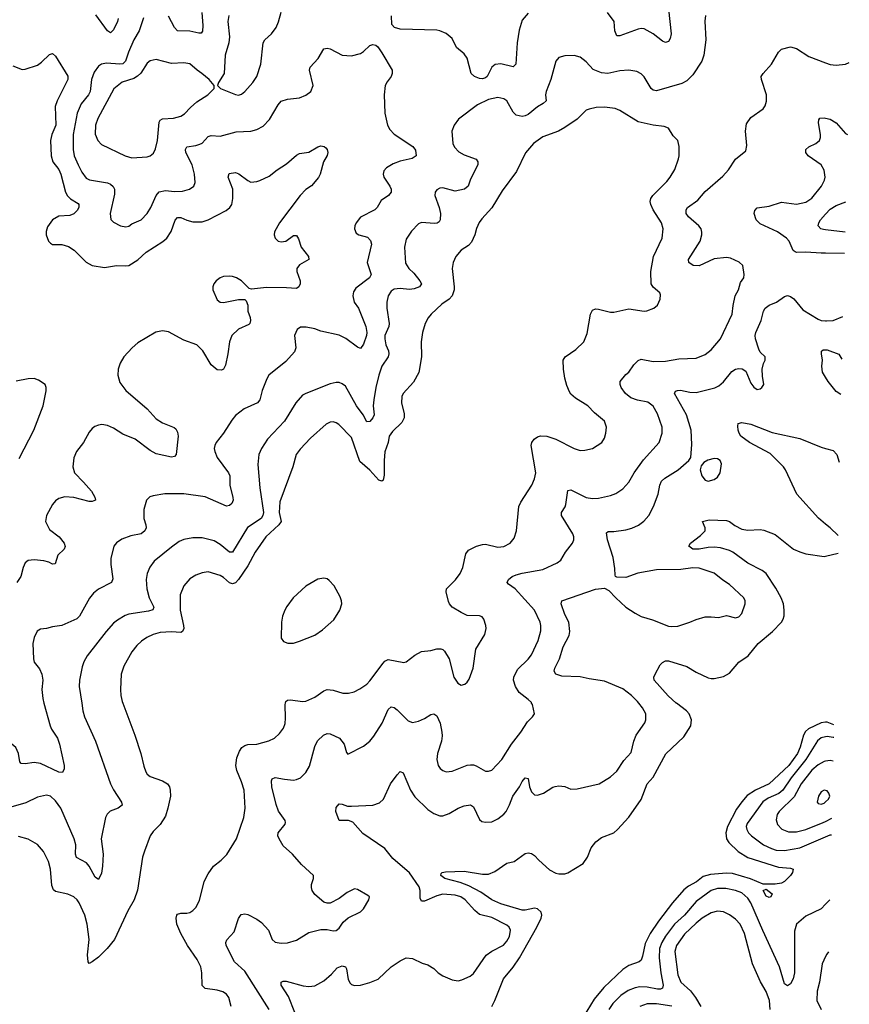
# Model space of a CAD drawing. Header units: inches. Extents: x 1954678 to 2060271, y 904822 to 1016299.
# Tile 399 of 403: x 2054714 to 2060155, y 998025 to 1004482. Entities that reach past the tile are written whole.
import ezdxf

# ---------------------------------------------------------------- set-up
doc = ezdxf.new("R2010")
doc.units = ezdxf.units.IN
doc.header["$MEASUREMENT"] = 0
for name, color, linetype in [('C0050', 7, 'Continuous'), ('C0060', 7, 'Continuous'), ('C0959', 7, 'Continuous'), ('C0969', 7, 'Continuous')]:
    doc.layers.add(name, color=color, linetype=linetype)

msp = doc.modelspace()

# ---------------------------------------------------------------- linework, layer by layer
at = {"layer": 'C0050', "color": 5}
for points, elevation in [([(2059212.7, 1004510), (2059208.4, 1004471.6), (2059213.6, 1004350), (2059202.2, 1004250), (2059189.1, 1004210), (2059130, 1004119.6), (2059090, 1004080.5), (2059057.4, 1004062.6), (2058890, 1004015.8), (2058870, 1004019.8), (2058855.8, 1004030), (2058810, 1004107), (2058790, 1004127.3), (2058762, 1004142), (2058710, 1004151.1), (2058650, 1004145.7), (2058571.9, 1004128.1), (2058530, 1004134.2), (2058475.8, 1004155.8), (2058430, 1004206), (2058390, 1004236.2), (2058350, 1004247.3), (2058290, 1004246), (2058250, 1004234), (2058230.7, 1004209.3), (2058198.7, 1004090), (2058166.5, 1004010), (2058163.2, 1003990), (2058167, 1003950), (2058148.4, 1003931.6), (2058110, 1003909.8), (2058050, 1003861.2), (2058030, 1003850.8), (2058010, 1003847.2), (2057970, 1003856.3), (2057950, 1003876.2), (2057909.1, 1003949.1), (2057890, 1003963.5), (2057850, 1003970.8), (2057790, 1003958.8), (2057715.8, 1003924.2), (2057592.7, 1003830), (2057563.1, 1003790), (2057549.1, 1003750.9), (2057554.3, 1003670), (2057566.1, 1003646.1), (2057595.4, 1003615.4), (2057630, 1003596.5), (2057707, 1003567), (2057719.3, 1003550), (2057718.7, 1003530), (2057670, 1003437), (2057654.7, 1003390), (2057632.2, 1003370), (2057570, 1003358.5), (2057490, 1003379.1), (2057470, 1003376.9), (2057450, 1003366.6), (2057439.5, 1003350), (2057437, 1003330), (2057464.6, 1003250), (2057473.1, 1003210), (2057471.8, 1003170), (2057464.4, 1003155.6), (2057452.7, 1003147.3), (2057435.6, 1003144.4), (2057350, 1003151.9), (2057330, 1003144), (2057283.8, 1003096.2), (2057250, 1003042), (2057237.2, 1002990), (2057244.3, 1002884.3), (2057266, 1002850), (2057299.3, 1002819.3), (2057338.9, 1002770), (2057348.9, 1002750), (2057337, 1002730), (2057302.1, 1002717.9), (2057270, 1002713.4), (2057210, 1002719), (2057170, 1002715), (2057150, 1002702.2), (2057130.2, 1002670), (2057121.8, 1002630), (2057121.8, 1002590), (2057138.1, 1002490), (2057136.3, 1002470), (2057110.1, 1002410), (2057108.5, 1002390), (2057114.8, 1002350), (2057132.4, 1002310), (2057136.3, 1002290), (2057131, 1002270), (2057089.7, 1002210.3), (2057070.6, 1002150), (2057050.5, 1002069.5), (2057036.9, 1001990), (2057033.3, 1001950), (2057038.2, 1001890), (2057030.2, 1001870), (2057010, 1001847.1), (2056990, 1001843.6), (2056966, 1001890), (2056923.4, 1001950), (2056850, 1002077.6), (2056830, 1002094.7), (2056810, 1002102.4), (2056790, 1002103), (2056750, 1002093), (2056590, 1002031), (2056570, 1002019.1), (2056524.4, 1001970), (2056450, 1001849.7), (2056338.9, 1001730), (2056301.1, 1001670), (2056283.1, 1001630), (2056275.3, 1001564.7), (2056289.1, 1001410.9), (2056312.4, 1001250), (2056309.2, 1001230), (2056297.2, 1001210), (2056207.7, 1001152.3), (2056110, 1000989.7), (2056090, 1000991), (2056030, 1001040.4), (2055990, 1001064.4), (2055910, 1001084), (2055850, 1001083.5), (2055790, 1001072.8), (2055760.7, 1001059.3), (2055710, 1001023.5), (2055596.5, 1000930), (2055567.6, 1000892.4), (2055549.3, 1000850.7), (2055542.8, 1000810), (2055547.7, 1000750), (2055562.5, 1000690), (2055593.4, 1000630), (2055587.8, 1000612.2), (2055558, 1000602), (2055430, 1000582.4), (2055405.9, 1000574.1), (2055355.5, 1000544.5), (2055330, 1000523.5), (2055280.9, 1000470), (2055156, 1000310), (2055134.6, 1000270), (2055123, 1000237), (2055106, 1000150), (2055104.6, 1000110), (2055121.3, 1000000)], 560), ([(2055360.6, 1004490), (2055356.3, 1004470), (2055330, 1004416.3), (2055310, 1004396.9), (2055290, 1004409.8), (2055213.4, 1004513.5)], 520), ([(2055907.9, 1004530), (2055915.5, 1004444.5), (2055914.2, 1004405.8), (2055905.3, 1004394.7), (2055890, 1004392.8), (2055830, 1004406.1), (2055750, 1004409.8), (2055730.6, 1004430.6), (2055690, 1004504.2)], 540), ([(2056086.5, 1004510), (2056078.3, 1004470), (2056090.3, 1004370), (2056085.3, 1004330), (2056062.4, 1004250), (2056056, 1004130), (2056018, 1004070), (2056012, 1004050), (2056032, 1004030), (2056130, 1003990.4), (2056150, 1003987.4), (2056170, 1003993.7), (2056190, 1004010.4), (2056242.4, 1004070), (2056269.6, 1004110), (2056295.1, 1004190), (2056311.6, 1004330), (2056322, 1004350), (2056365.1, 1004390), (2056395.6, 1004430), (2056412.5, 1004467.5), (2056430, 1004531)], 560), ([(2058050, 1004525.1), (2058010, 1004478), (2057990, 1004414), (2057976.2, 1004330), (2057968.4, 1004190), (2057950, 1004173.3), (2057870, 1004192.7), (2057832.1, 1004188), (2057810.2, 1004169.8), (2057780.3, 1004110), (2057770, 1004101), (2057750, 1004094.7), (2057730, 1004096.4), (2057697, 1004110), (2057675.6, 1004130), (2057649.7, 1004230), (2057630, 1004257.6), (2057579.1, 1004299.1), (2057550, 1004358), (2057512, 1004392), (2057470, 1004409.7), (2057450, 1004412.9), (2057210, 1004420.5), (2057171.6, 1004431.6), (2057156, 1004450), (2057152.5, 1004507.5)], 540), ([(2058970.2, 1004550), (2058986.5, 1004390), (2058980.9, 1004359.1), (2058970, 1004338), (2058950, 1004331.8), (2058930, 1004340.5), (2058868.2, 1004390), (2058810, 1004422.7), (2058790, 1004424.4), (2058770, 1004419.7), (2058650, 1004376.4), (2058630, 1004377), (2058618, 1004410), (2058612.4, 1004470), (2058569.7, 1004530)], 540), ([(2055525.9, 1004494.1), (2055497.8, 1004410), (2055461.9, 1004350), (2055427, 1004270), (2055408.5, 1004210), (2055390, 1004193.6), (2055370, 1004190.5), (2055282.8, 1004197.2), (2055250.2, 1004189.8), (2055230, 1004177), (2055202, 1004138), (2055186, 1004090), (2055176.3, 1004010), (2055166, 1003990), (2055117.4, 1003930), (2055091.5, 1003870), (2055065.5, 1003730), (2055063.9, 1003630), (2055071.8, 1003590), (2055097.7, 1003530), (2055122.6, 1003482.6), (2055150, 1003443.1), (2055171.1, 1003431.1), (2055290, 1003411.2), (2055310, 1003402.3), (2055327.5, 1003387.5), (2055335.8, 1003370), (2055336.7, 1003336.7), (2055307.2, 1003210), (2055312.5, 1003172.5), (2055330, 1003154), (2055376, 1003130), (2055410, 1003123.1), (2055430, 1003128.9), (2055450, 1003142.6), (2055510, 1003168.4), (2055549.6, 1003210), (2055575.1, 1003250), (2055608.9, 1003330), (2055630, 1003352.9), (2055670, 1003361.8), (2055730, 1003356.2), (2055781.8, 1003358.2), (2055829, 1003370), (2055856, 1003390), (2055865.1, 1003414.9), (2055861, 1003470), (2055845.3, 1003530), (2055803.9, 1003610), (2055801.2, 1003630), (2055810.9, 1003649.1), (2055870, 1003657.1), (2055894.9, 1003665.1), (2055910, 1003673.1), (2055950, 1003715.3), (2055970, 1003723.6), (2056030, 1003718.3), (2056134.3, 1003745.7), (2056230, 1003750.3), (2056270, 1003761.7), (2056310, 1003784.2), (2056352, 1003828), (2056410, 1003923.1), (2056430, 1003947), (2056470, 1003960.9), (2056549.7, 1003970.3), (2056591.9, 1003988.1), (2056624, 1004010), (2056638, 1004050), (2056615.6, 1004150), (2056618.4, 1004170), (2056672.1, 1004227.9), (2056710, 1004290.6), (2056730, 1004294.9), (2056750, 1004290.4), (2056830, 1004250.4), (2056890, 1004244.4), (2056950, 1004260.4), (2056970, 1004272.7), (2057010, 1004312.4), (2057030, 1004320.4), (2057050, 1004314.9), (2057063.1, 1004303.1), (2057090, 1004264), (2057157.1, 1004150), (2057157.1, 1004130), (2057150.4, 1004110), (2057124.7, 1004075.3), (2057112.2, 1004050), (2057104.6, 1003990), (2057109, 1003869), (2057127.2, 1003790), (2057142.6, 1003762.6), (2057170.2, 1003730.2), (2057292.7, 1003650), (2057310, 1003626), (2057314.9, 1003590), (2057289, 1003571), (2057210, 1003553.5), (2057163.7, 1003536.3), (2057120.5, 1003510), (2057103, 1003490), (2057098, 1003470), (2057101.6, 1003450), (2057141.3, 1003390), (2057150.4, 1003370), (2057150.5, 1003350), (2057133, 1003330), (2057083.9, 1003296.1), (2057058.4, 1003250), (2057044.2, 1003235.8), (2056950, 1003186.6), (2056920.5, 1003150), (2056913, 1003130), (2056910.5, 1003110), (2056921.7, 1003081.7), (2056938, 1003070), (2056995.1, 1003055.1), (2057014.7, 1003034.7), (2057022.6, 1003010), (2056993.1, 1002890), (2057019.5, 1002810), (2057008.4, 1002790), (2056919.1, 1002720.9), (2056903.5, 1002696.5), (2056898.6, 1002670), (2056908.5, 1002630), (2056936.3, 1002590), (2056984.1, 1002470), (2056991, 1002430), (2056989.2, 1002410.8), (2056970, 1002353.2), (2056950, 1002326.6), (2056930, 1002334), (2056852.2, 1002392.2), (2056810, 1002412.2), (2056690, 1002438.8), (2056650, 1002454), (2056593.8, 1002466.2), (2056555.3, 1002464.7), (2056533.4, 1002450), (2056517.4, 1002410), (2056525.7, 1002330), (2056517.2, 1002302.8), (2056459.9, 1002240.1), (2056348.7, 1002150), (2056334.1, 1002125.9), (2056303.6, 1002050), (2056290.2, 1001990), (2056274.9, 1001970), (2056186, 1001930), (2056130, 1001885.6), (2056104.6, 1001855.4), (2056050.3, 1001770), (2056003.7, 1001710), (2055994, 1001690), (2055990.3, 1001670), (2055993.4, 1001650), (2056008.9, 1001610), (2056084, 1001510), (2056093.2, 1001490), (2056092.9, 1001430), (2056112.2, 1001347.8), (2056113.4, 1001330), (2056106.4, 1001310), (2056090, 1001296.3), (2056070, 1001291.2), (2055930, 1001352), (2055791.6, 1001371.6), (2055667.1, 1001372.9), (2055590, 1001360.4), (2055568.2, 1001351.8), (2055546, 1001330), (2055527.8, 1001270), (2055529, 1001211), (2055542, 1001170), (2055543.2, 1001150), (2055534.9, 1001130), (2055510, 1001109.8), (2055442.6, 1001097.4), (2055384.2, 1001075.8), (2055350, 1001052), (2055331.7, 1001028.3), (2055311.6, 1000948.4), (2055311.7, 1000908.3), (2055325.1, 1000814.9), (2055315.5, 1000790), (2055232, 1000748), (2055199.3, 1000720.7), (2055172, 1000688), (2055107, 1000570), (2055088.2, 1000551.8), (2054990, 1000509.7), (2054930, 1000500.7), (2054890, 1000489.5), (2054850, 1000486), (2054828.5, 1000471.5), (2054808.2, 1000430), (2054800.4, 1000390), (2054803.7, 1000290), (2054809.2, 1000269.2), (2054843.7, 1000223.7), (2054858.9, 1000190), (2054864.9, 1000150), (2054859.5, 1000090), (2054864.9, 1000030), (2054873.2, 1000000)], 540), ([(2054670, 1004179.3), (2054730, 1004156.4), (2054750, 1004158), (2054830, 1004184.6), (2054856.9, 1004203.1), (2054910, 1004252.7), (2054930, 1004260.5), (2054950, 1004242), (2055030.9, 1004110.9), (2055029.1, 1004090), (2054959.7, 1003950), (2054947.8, 1003912.2), (2054950.2, 1003790), (2054924.2, 1003730), (2054915.9, 1003690), (2054921.3, 1003590), (2054931.6, 1003550), (2054970, 1003499.5), (2054984.1, 1003470), (2055014.8, 1003350), (2055027.8, 1003327.8), (2055047.6, 1003307.6), (2055097.4, 1003277.4), (2055103.1, 1003270), (2055101.3, 1003250), (2055090.2, 1003230), (2055070, 1003208), (2055042.1, 1003197.9), (2054970, 1003192.7), (2054930.4, 1003170), (2054896.7, 1003123.3), (2054887.5, 1003092.5), (2054888.1, 1003070), (2054902.8, 1003030), (2054916, 1003016), (2054930, 1003008), (2054990, 1003008.3), (2055035.4, 1002995.4), (2055071.3, 1002971.3), (2055150, 1002891.7), (2055190, 1002868.9), (2055270, 1002857.6), (2055350, 1002870.3), (2055410, 1002866.7), (2055430, 1002870.3), (2055490, 1002906.9), (2055543.3, 1002956.7), (2055652.6, 1003027.4), (2055679.2, 1003050), (2055707.3, 1003092.7), (2055733.5, 1003166.5), (2055750, 1003185.3), (2055770, 1003185.4), (2055810, 1003166.8), (2055850, 1003156.3), (2055910, 1003157.1), (2055950, 1003169.4), (2056068, 1003230), (2056092.6, 1003250), (2056105.1, 1003270), (2056112.5, 1003310), (2056113, 1003370), (2056082.2, 1003450), (2056087.7, 1003472.3), (2056130, 1003479.6), (2056152.2, 1003472.2), (2056210, 1003427), (2056230, 1003417), (2056270, 1003420.9), (2056290, 1003426.5), (2056350, 1003456.5), (2056402.3, 1003497.7), (2056463.9, 1003536.1), (2056530, 1003594.4), (2056550, 1003603.8), (2056610, 1003613.4), (2056670, 1003648.5), (2056690, 1003654), (2056710.4, 1003650.4), (2056722, 1003642), (2056730.8, 1003630), (2056734.8, 1003610), (2056730.9, 1003590.9), (2056707.3, 1003550), (2056684.9, 1003470), (2056673.7, 1003446.3), (2056627.5, 1003392.5), (2056590, 1003367.3), (2056552.7, 1003330), (2056418, 1003150), (2056385.5, 1003090), (2056383.8, 1003070), (2056390.6, 1003050), (2056410, 1003030.6), (2056430, 1003026), (2056459, 1003030), (2056510, 1003066.8), (2056530, 1003066), (2056543.8, 1003043.8), (2056559.3, 1002990), (2056607.3, 1002930), (2056610.7, 1002910), (2056550, 1002874), (2056532.8, 1002850), (2056531.5, 1002830), (2056554, 1002770), (2056552.7, 1002750), (2056544.9, 1002730), (2056530, 1002718.4), (2056464.5, 1002724.5), (2056333.8, 1002726.2), (2056234, 1002714), (2056220.1, 1002720.1), (2056169.5, 1002770), (2056135.1, 1002790), (2056110, 1002798), (2056090, 1002801), (2056050, 1002796.8), (2056030, 1002789.6), (2056003.8, 1002770), (2055988.2, 1002750), (2055981.6, 1002730), (2055981.6, 1002710), (2056010, 1002644.9), (2056030, 1002630.4), (2056050, 1002626.5), (2056150, 1002646), (2056190, 1002646), (2056198.5, 1002638.5), (2056210.5, 1002610.5), (2056210.5, 1002570), (2056225.5, 1002530), (2056227.7, 1002510), (2056222.8, 1002490), (2056216.1, 1002483.9), (2056150, 1002453.3), (2056106.4, 1002410), (2056090.5, 1002370), (2056079.5, 1002290), (2056063.1, 1002216.9), (2056050.6, 1002190), (2056036.7, 1002183.3), (2056010, 1002186), (2055970, 1002218.9), (2055915.8, 1002310), (2055875.1, 1002350), (2055790, 1002381.1), (2055690, 1002434.4), (2055650, 1002442.5), (2055607.1, 1002433), (2055490, 1002363.2), (2055451.2, 1002330), (2055397.3, 1002270), (2055373.2, 1002230), (2055360.7, 1002190), (2055357.5, 1002150), (2055370, 1002103.1), (2055410, 1002050.3), (2055550.1, 1001930.1), (2055610, 1001864), (2055650, 1001837.8), (2055727.2, 1001807.2), (2055737.8, 1001797.8), (2055750, 1001776), (2055752.6, 1001750), (2055740.7, 1001630), (2055730, 1001617.2), (2055710, 1001614), (2055610, 1001634.7), (2055570, 1001656.4), (2055471.9, 1001731.9), (2055390, 1001763.7), (2055330, 1001803.2), (2055290, 1001821), (2055253.5, 1001826.5), (2055230, 1001823.4), (2055206.4, 1001813.6), (2055190, 1001800.9), (2055170, 1001776.4), (2055131.9, 1001710), (2055087.1, 1001650), (2055070, 1001609.4), (2055063.8, 1001550), (2055073.4, 1001510), (2055133.4, 1001450), (2055184.7, 1001390), (2055207.6, 1001350), (2055210.4, 1001330), (2055190, 1001322.8), (2055170, 1001322.3), (2055070, 1001347.6), (2055010, 1001352.6), (2054970, 1001342.5), (2054950, 1001327.6), (2054930, 1001303.1), (2054889.2, 1001230), (2054884.4, 1001190), (2054910, 1001139.5), (2054974, 1001090), (2055006.7, 1001050), (2055013.4, 1001026.6), (2055005.5, 1001010), (2054964.4, 1000970), (2054946.8, 1000913.2), (2054930, 1000912.3), (2054904.6, 1000924.6), (2054872.2, 1000932.2), (2054810, 1000939.7), (2054770, 1000936.3), (2054750, 1000920.7), (2054736.9, 1000890), (2054721.3, 1000830), (2054694.7, 1000790)], 520), ([(2058071.7, 1000000), (2058070, 1000002.9), (2058050, 1000024), (2057989.9, 1000069.9), (2057965.3, 1000110), (2057952.2, 1000150), (2057955.1, 1000170), (2057979, 1000221), (2058050, 1000287.6), (2058070, 1000317.6), (2058114.4, 1000410), (2058133.1, 1000473.1), (2058132.2, 1000510), (2058126.9, 1000530), (2058089.7, 1000610), (2057963.9, 1000750), (2057919.7, 1000779.7), (2057911.5, 1000790), (2057921.1, 1000810), (2057944.4, 1000830), (2057970, 1000842.3), (2058010, 1000853), (2058144.5, 1000875.5), (2058239.8, 1000920.2), (2058262.6, 1000937.4), (2058294.5, 1000990), (2058340.9, 1001050), (2058349.5, 1001070.5), (2058349.6, 1001090), (2058342.9, 1001110), (2058268.2, 1001230), (2058268, 1001250), (2058292.3, 1001287.7), (2058297.1, 1001302.9), (2058310, 1001393.4), (2058330, 1001398), (2058430, 1001349), (2058470, 1001342.6), (2058510, 1001344.6), (2058590, 1001362.6), (2058624.6, 1001375.4), (2058670, 1001406), (2058710, 1001448.2), (2058744.7, 1001510), (2058804.5, 1001595.5), (2058908.2, 1001710), (2058926.9, 1001770), (2058928.3, 1001810), (2058897.4, 1001897.4), (2058870, 1001947.8), (2058833.1, 1001973.1), (2058766.1, 1001986.1), (2058722.4, 1002002.4), (2058686.6, 1002030), (2058659.8, 1002070), (2058652.9, 1002090), (2058653.3, 1002110), (2058690, 1002154.4), (2058710, 1002170.4), (2058741.1, 1002218.9), (2058770, 1002247.9), (2058790, 1002255.2), (2058870, 1002241.1), (2058950, 1002242), (2059038, 1002258), (2059150, 1002261.6), (2059210, 1002285.3), (2059250, 1002315.8), (2059309.7, 1002390), (2059387.4, 1002550), (2059392.9, 1002607.1), (2059407.2, 1002670), (2059428, 1002710), (2059441, 1002759), (2059462.9, 1002790), (2059466.6, 1002810), (2059456, 1002870), (2059431.9, 1002891.9), (2059377.1, 1002917.1), (2059350, 1002923.5), (2059270, 1002913.7), (2059170, 1002868), (2059130.8, 1002870.8), (2059102.9, 1002890), (2059101.3, 1002910), (2059177.1, 1003030), (2059188.7, 1003070), (2059188.6, 1003088.6), (2059183.5, 1003110), (2059168.6, 1003130), (2059099.8, 1003190), (2059085.6, 1003210), (2059084.5, 1003235.5), (2059095.1, 1003250), (2059161.5, 1003298.5), (2059210, 1003355.3), (2059324.9, 1003455.1), (2059362.6, 1003497.4), (2059410, 1003568), (2059477.5, 1003622.5), (2059483.7, 1003656.3), (2059474.7, 1003750), (2059482, 1003798), (2059510, 1003840.5), (2059590, 1003897.3), (2059603.9, 1003916.1), (2059613.1, 1003946.9), (2059611.3, 1003990), (2059578.4, 1004090), (2059578, 1004110), (2059589.3, 1004130), (2059646, 1004190), (2059691.4, 1004268.6), (2059711.6, 1004288.4), (2059770, 1004303), (2059810, 1004293), (2059890, 1004240.5), (2060000, 1004198.7)], 560), ([(2056457.9, 1000000), (2056460.5, 1000010), (2056470, 1000020.3), (2056490, 1000021.8), (2056568.9, 1000011.1), (2056590, 1000012.9), (2056650, 1000038.6), (2056710, 1000080.7), (2056730, 1000089.1), (2056770, 1000085.5), (2056833.9, 1000066.1), (2056870, 1000064.6), (2056907, 1000073), (2056946.1, 1000093.9), (2056990, 1000125.3), (2057010, 1000145.3), (2057098.2, 1000261.8), (2057110, 1000274.4), (2057130, 1000285.3), (2057234.5, 1000265.5), (2057250, 1000270.7), (2057304.9, 1000315.1), (2057350, 1000339.5), (2057410, 1000344.9), (2057450, 1000356.4), (2057475.8, 1000355.8), (2057490, 1000350.6), (2057500.3, 1000340.3), (2057530.3, 1000290.3), (2057562.4, 1000170), (2057587.3, 1000130), (2057610, 1000117.3), (2057634.8, 1000125.2), (2057650, 1000138), (2057662, 1000158), (2057687.3, 1000230), (2057705.8, 1000354.2), (2057764.5, 1000450), (2057774.5, 1000490), (2057772.3, 1000510), (2057759.3, 1000550), (2057746.6, 1000566.6), (2057730, 1000571.6), (2057650, 1000575.6), (2057610, 1000593.3), (2057549.8, 1000629.8), (2057533.3, 1000650), (2057526.4, 1000666.4), (2057511.1, 1000730), (2057513.3, 1000750), (2057571.8, 1000808.2), (2057603.5, 1000850), (2057621.1, 1000890), (2057641, 1000979), (2057657.5, 1001002.5), (2057710, 1001028.9), (2057750, 1001040.3), (2057770, 1001041.7), (2057850, 1001022.4), (2057890, 1001026.4), (2057931.8, 1001050), (2057957.5, 1001082.5), (2057973.3, 1001130), (2057988.6, 1001290), (2058002, 1001318), (2058073.3, 1001430), (2058089.6, 1001470), (2058099.6, 1001510), (2058069.7, 1001690), (2058073.6, 1001710), (2058087.9, 1001732), (2058110, 1001746.7), (2058130, 1001752.8), (2058171.3, 1001750), (2058230.3, 1001730.3), (2058350.8, 1001670), (2058390, 1001656.4), (2058421.2, 1001658.8), (2058470, 1001670.6), (2058531.5, 1001708.5), (2058550, 1001738), (2058559.5, 1001770), (2058562, 1001810), (2058549.3, 1001850), (2058484.2, 1001904.2), (2058440.9, 1001950), (2058360.4, 1002000.4), (2058330, 1002027), (2058321.2, 1002041.2), (2058302.5, 1002082.5), (2058288.6, 1002130), (2058281, 1002190), (2058279.7, 1002250), (2058291.6, 1002270), (2058362, 1002318), (2058413.3, 1002370), (2058435.5, 1002424.5), (2058457.7, 1002550), (2058470, 1002576.4), (2058490, 1002585.3), (2058510, 1002583.9), (2058590, 1002564.7), (2058610, 1002564.7), (2058710, 1002586.5), (2058809.6, 1002570.4), (2058827.9, 1002572.1), (2058872.7, 1002590), (2058897, 1002610), (2058907, 1002630), (2058915.1, 1002650), (2058916.6, 1002676.6), (2058912.7, 1002690), (2058868.5, 1002728.5), (2058856.2, 1002750), (2058852.8, 1002830), (2058871.3, 1002928.7), (2058927.8, 1003050), (2058933.5, 1003110), (2058923.5, 1003150), (2058870, 1003234.3), (2058853, 1003270), (2058849, 1003290), (2058853.8, 1003310), (2058867.6, 1003330), (2058958.7, 1003421.3), (2058980.5, 1003450), (2059010, 1003498.8), (2059035.6, 1003570), (2059039.6, 1003590), (2059038.7, 1003650), (2059030, 1003688.7), (2058999.7, 1003719.7), (2058969.7, 1003769.7), (2058941.7, 1003781.7), (2058868.7, 1003790), (2058770, 1003812.6), (2058650, 1003886), (2058619.5, 1003899.5), (2058550, 1003908.3), (2058494.7, 1003905.3), (2058450, 1003896.3), (2058430, 1003887.8), (2058370.1, 1003829.8), (2058290, 1003774.7), (2058248.7, 1003751.3), (2058145.9, 1003714.1), (2058083.2, 1003670), (2058031.9, 1003608.1), (2057973.1, 1003486.9), (2057879.3, 1003360.7), (2057811.7, 1003248.3), (2057744.7, 1003175.3), (2057728.4, 1003151.6), (2057710, 1003112.7), (2057699.2, 1003070), (2057678.1, 1003021.9), (2057658.5, 1003001.5), (2057610, 1002969.7), (2057574.6, 1002930), (2057557.4, 1002890), (2057551.5, 1002850), (2057563.8, 1002730), (2057563.5, 1002710), (2057551.3, 1002670), (2057530.9, 1002649.1), (2057483.4, 1002616.6), (2057412.2, 1002550), (2057393.5, 1002526.5), (2057373.7, 1002490), (2057356.9, 1002430), (2057346.5, 1002370), (2057349, 1002270), (2057331.9, 1002168.1), (2057296.2, 1002103.8), (2057228.8, 1002031.2), (2057220.5, 1002010), (2057217.6, 1001970), (2057236.1, 1001896.1), (2057235.4, 1001870), (2057220.4, 1001839.6), (2057158.9, 1001781.1), (2057138.3, 1001750), (2057131.4, 1001710), (2057110, 1001649), (2057105.1, 1001590), (2057105.7, 1001494.3), (2057097.8, 1001462.2), (2057090, 1001454.7), (2057070, 1001463.1), (2057010, 1001528.1), (2056945.4, 1001585.4), (2056890, 1001741.6), (2056806.8, 1001826.8), (2056790, 1001838.9), (2056770, 1001845.1), (2056750, 1001843.1), (2056723.7, 1001830), (2056621.4, 1001738.6), (2056554, 1001666), (2056528.4, 1001630), (2056505, 1001550), (2056419.5, 1001320.5), (2056415.2, 1001250), (2056428.8, 1001190), (2056414.8, 1001170), (2056328.8, 1001090), (2056258.9, 1000990), (2056210, 1000900.3), (2056150.1, 1000809.9), (2056130, 1000789), (2056110, 1000782.3), (2056090, 1000787.7), (2056050, 1000824.4), (2056030, 1000836.5), (2055950, 1000861.4), (2055910, 1000855.3), (2055870, 1000839.2), (2055830, 1000815.4), (2055791.7, 1000770), (2055765.8, 1000710), (2055767.1, 1000610), (2055789.2, 1000510), (2055790.1, 1000489.9), (2055782.6, 1000470), (2055770, 1000462.2), (2055710, 1000467.2), (2055636.6, 1000463.4), (2055590.1, 1000449.8), (2055548.2, 1000430), (2055513.2, 1000406.8), (2055482.8, 1000377.2), (2055450, 1000335.6), (2055397.4, 1000242.6), (2055380.3, 1000190), (2055375.6, 1000090), (2055377.4, 1000050), (2055386, 1000010), (2055389.8, 1000000)], 580), ([(2060000, 1002950.2), (2059970, 1002950.8), (2059870, 1002958.2), (2059810, 1002954.7), (2059799.2, 1002959.2), (2059788.2, 1002968.2), (2059759.8, 1003030), (2059742.9, 1003050), (2059684.1, 1003090), (2059570, 1003144.2), (2059545, 1003170), (2059532.2, 1003210), (2059536.8, 1003230), (2059550, 1003247.2), (2059630, 1003258.3), (2059710, 1003284.4), (2059810, 1003272.2), (2059870, 1003285.7), (2059910, 1003312.1), (2059972.5, 1003390), (2059992.5, 1003430), (2059996.8, 1003450), (2059990, 1003496.2), (2059969.7, 1003530), (2059884.7, 1003590), (2059871.2, 1003610), (2059869.6, 1003630), (2059890.8, 1003649.2), (2059936, 1003670), (2059959.6, 1003690), (2059966.3, 1003710), (2059965.7, 1003730), (2059954, 1003806), (2059955.5, 1003824.5), (2059962.9, 1003837.1), (2059990, 1003839.3), (2060000, 1003837.1)], 540), ([(2060000, 1003104.6), (2059986.3, 1003106.3), (2059969.5, 1003110), (2059952, 1003130), (2059955.1, 1003150), (2059967, 1003170), (2060000, 1003205.9)], 520), ([(2058774.4, 1000000), (2058766.3, 1000010), (2058726.6, 1000050), (2058670, 1000094.2), (2058550, 1000143.5), (2058450, 1000158.3), (2058390, 1000172.1), (2058270, 1000177.7), (2058229.6, 1000190), (2058219.7, 1000210), (2058224.4, 1000230), (2058255.1, 1000290), (2058277.6, 1000370), (2058317.4, 1000442.6), (2058322, 1000470), (2058315.7, 1000530), (2058290, 1000582), (2058265.7, 1000650), (2058269.5, 1000670), (2058490, 1000747.4), (2058550, 1000753.4), (2058578.7, 1000738.7), (2058623.8, 1000690), (2058688.9, 1000630), (2058750, 1000589.3), (2058790, 1000568.4), (2058865.6, 1000545.6), (2058970, 1000505.3), (2058990, 1000502), (2059030, 1000505.3), (2059109.2, 1000530), (2059150, 1000548.5), (2059210, 1000564.9), (2059250, 1000566.7), (2059298, 1000562), (2059350, 1000574), (2059410, 1000559.1), (2059430, 1000566), (2059450, 1000587.7), (2059471.8, 1000650), (2059471.8, 1000670), (2059463.7, 1000690), (2059370, 1000778), (2059325.9, 1000805.9), (2059270, 1000852.6), (2059170, 1000884.5), (2059130, 1000886.6), (2059050, 1000875.9), (2058890, 1000874.2), (2058768.4, 1000851.6), (2058690, 1000823.6), (2058630, 1000826), (2058622, 1000830), (2058619, 1000839), (2058617.2, 1000882.8), (2058605.6, 1000954.4), (2058569.8, 1001070.2), (2058563.9, 1001116.1), (2058573.8, 1001126.2), (2058610, 1001126.3), (2058690, 1001137.3), (2058730, 1001148), (2058772.3, 1001167.7), (2058807.7, 1001192.3), (2058841.3, 1001230), (2058871.4, 1001288.6), (2058902.2, 1001370), (2058912.8, 1001430), (2058924.4, 1001455.6), (2058945.3, 1001474.7), (2059033.3, 1001530), (2059102.7, 1001590), (2059115.1, 1001610), (2059123.6, 1001696.4), (2059118, 1001790), (2059087, 1001890), (2059008.4, 1002030), (2059014.7, 1002045.3), (2059028.8, 1002051.2), (2059048.7, 1002051.3), (2059110, 1002038.4), (2059150, 1002036.4), (2059272.8, 1002067.2), (2059298.9, 1002081.1), (2059330, 1002107), (2059384.7, 1002175.3), (2059409.8, 1002190.2), (2059430, 1002194), (2059452.4, 1002192.4), (2059476.5, 1002176.5), (2059510, 1002098), (2059530, 1002071), (2059550, 1002056), (2059570, 1002061), (2059582, 1002070), (2059594, 1002090), (2059585.2, 1002145.2), (2059584.5, 1002190), (2059591.7, 1002228.3), (2059602.7, 1002250), (2059604, 1002270), (2059570, 1002301.2), (2059561, 1002321), (2059541, 1002390), (2059538.5, 1002410), (2059542.2, 1002430), (2059577.7, 1002510), (2059592.1, 1002570), (2059603.1, 1002590), (2059629.6, 1002610), (2059678.7, 1002630), (2059730, 1002667.6), (2059750, 1002672.4), (2059770, 1002667.6), (2059791.7, 1002651.7), (2059850, 1002578.9), (2059950, 1002516.9), (2059970.2, 1002510.2), (2060000, 1002506.7)], 540), ([(2060000, 1002137.1), (2059979.6, 1002170), (2059975.6, 1002210), (2059980.5, 1002250), (2059972, 1002290), (2059972.7, 1002307.3), (2059984.2, 1002315.8), (2060000, 1002316.2)], 520), ([(2054710, 1001604.7), (2054807.9, 1001790), (2054868.9, 1001950), (2054888.2, 1002048.2), (2054888.2, 1002070), (2054880.7, 1002090), (2054838, 1002118), (2054810, 1002128.7), (2054770, 1002127.3), (2054690, 1002111.1)], 520), ([(2060000, 1001174.3), (2059952.9, 1001212.9), (2059811, 1001370), (2059737.6, 1001530), (2059723.5, 1001550), (2059636.2, 1001636.2), (2059501.6, 1001710), (2059444.5, 1001750), (2059432.3, 1001770), (2059427.3, 1001790), (2059424.1, 1001815.9), (2059427.2, 1001832.8), (2059450, 1001840.4), (2059509.7, 1001830.3), (2059650, 1001775.3), (2059830, 1001734.8), (2059970, 1001678.4), (2060000, 1001670.3)], 520), ([(2059021, 1000000), (2059020.4, 1000000.4), (2058967.9, 1000048), (2058876.1, 1000150), (2058874, 1000170), (2058881.4, 1000190), (2058914.1, 1000250), (2058930, 1000267.1), (2058950, 1000277.7), (2058970, 1000276.2), (2059090, 1000240.3), (2059150, 1000203.6), (2059230, 1000165.3), (2059250, 1000160.3), (2059270, 1000161.7), (2059330, 1000175.3), (2059370, 1000196.4), (2059430.6, 1000269.4), (2059492.6, 1000310), (2059558.5, 1000390), (2059651.8, 1000470), (2059710, 1000530.7), (2059721.6, 1000550), (2059727.1, 1000572.9), (2059728.6, 1000610), (2059722.8, 1000650), (2059708.1, 1000690), (2059674.5, 1000754.5), (2059609.8, 1000850), (2059583.1, 1000870), (2059490, 1000917), (2059390.4, 1000990.4), (2059370, 1001001), (2059310, 1001018.3), (2059270, 1001023.7), (2059230, 1001021), (2059170, 1001008.5), (2059129.9, 1001009.8), (2059102.7, 1001030), (2059112.7, 1001050), (2059180.1, 1001099.9), (2059209.6, 1001130), (2059209.6, 1001150), (2059193.2, 1001190), (2059237, 1001203), (2059350, 1001198), (2059370, 1001191.6), (2059404.7, 1001164.7), (2059450, 1001141.2), (2059490, 1001133.4), (2059570, 1001137.7), (2059593.8, 1001133.8), (2059670, 1001104.9), (2059790.4, 1001010), (2059830, 1000991.3), (2059870, 1000979.7), (2059990, 1000962.3), (2060000, 1000964.6)], 520)]:
    msp.add_lwpolyline(points, dxfattribs=dict(at, elevation=elevation))
for points, elevation in [([(2055610, 1004222), (2055570, 1004211.5), (2055550, 1004197.6), (2055507.8, 1004132.2), (2055487.6, 1004112.4), (2055462.9, 1004097.1), (2055387.3, 1004072.7), (2055332, 1004028), (2055226.2, 1003833.8), (2055211, 1003790), (2055210.2, 1003730.2), (2055225.8, 1003690), (2055250, 1003663.6), (2055406.8, 1003590), (2055450, 1003575.3), (2055550, 1003582.4), (2055570, 1003588.2), (2055592.4, 1003607.6), (2055605.7, 1003634.3), (2055618.7, 1003690), (2055628.8, 1003810), (2055636.3, 1003823.7), (2055650, 1003832.4), (2055723.5, 1003836.5), (2055772, 1003850), (2055794.7, 1003865.3), (2055833.5, 1003906.5), (2055877, 1003943), (2055949.2, 1003990), (2055988.7, 1004030), (2055988.7, 1004050), (2055957.2, 1004090), (2055909.3, 1004130), (2055877.2, 1004150), (2055830, 1004192), (2055790, 1004199.7), (2055710, 1004195.1)], 560), ([(2059270, 1001604.2), (2059226.5, 1001593.5), (2059201.4, 1001578.6), (2059184.7, 1001555.3), (2059178, 1001530), (2059187.7, 1001490), (2059210, 1001462.8), (2059230, 1001456), (2059270, 1001466.8), (2059290, 1001481), (2059309.2, 1001510), (2059316, 1001570), (2059309.2, 1001590), (2059290, 1001602)], 540), ([(2056710, 1000819.6), (2056670, 1000813.3), (2056590, 1000766.3), (2056508.2, 1000690), (2056465.9, 1000634.1), (2056453.4, 1000610), (2056438.7, 1000570), (2056430.5, 1000530.5), (2056430, 1000426), (2056444.9, 1000404.9), (2056473.4, 1000393.4), (2056510, 1000392.9), (2056550, 1000405.8), (2056650, 1000445.5), (2056700, 1000480), (2056773.5, 1000546.5), (2056813.5, 1000610), (2056826.2, 1000650), (2056825.1, 1000670), (2056815.9, 1000695.9), (2056776, 1000770), (2056744.7, 1000804.7), (2056730, 1000814)], 620)]:
    msp.add_lwpolyline(points, close=True, dxfattribs=dict(at, elevation=elevation))
at = {"layer": 'C0060', "color": 5}
for points, elevation in [([(2060000, 1004198.7), (2060030, 1004187.3), (2060070, 1004184), (2060130, 1004190.4), (2060155.3, 1004201.7)], 560), ([(2060000, 1003837.1), (2060030, 1003830.3), (2060070, 1003805.7), (2060130, 1003735.8), (2060144.2, 1003728.4)], 540), ([(2060000, 1003205.9), (2060030, 1003238.5), (2060070, 1003263.2), (2060132.8, 1003287.5)], 520), ([(2060127.7, 1003089.3), (2060000, 1003104.6)], 520), ([(2060124.1, 1002947.9), (2060000, 1002950.2)], 540), ([(2060000, 1002506.7), (2060006, 1002506), (2060050, 1002508.2), (2060113.4, 1002534.9)], 540), ([(2060000, 1002316.2), (2060010, 1002316.5), (2060087.4, 1002287.4), (2060106.2, 1002256.6)], 520), ([(2060100.2, 1002023.4), (2060070, 1002044.2), (2060016.9, 1002110), (2060000, 1002137.1)], 520), ([(2060000, 1001670.3), (2060050, 1001656.9), (2060074.3, 1001630), (2060088.7, 1001580.6)], 520), ([(2060083, 1001098.4), (2060029.7, 1001150), (2060000, 1001174.3)], 520), ([(2060000, 1000964.6), (2060081.2, 1000983.7)], 520)]:
    msp.add_lwpolyline(points, dxfattribs=dict(at, elevation=elevation))
at = {"layer": 'C0959', "color": 5}
for points, elevation in [([(2054873.2, 1000000), (2054914.7, 999850), (2054922.8, 999830), (2054961.8, 999770), (2054974.2, 999730), (2055005.3, 999590), (2055006.4, 999570), (2054994.1, 999545.9), (2054970, 999547.4), (2054850, 999603.1), (2054810, 999609.8), (2054750, 999601.6), (2054723.9, 999603.9), (2054714.5, 999614.5), (2054705.4, 999670), (2054688.7, 999708.7), (2054650, 999742.4), (2054570, 999789.7), (2054550, 999809.7), (2054489.9, 999909.9), (2054431, 999990), (2054420.7, 1000000)], 540), ([(2055121.3, 1000000), (2055128.9, 999950), (2055140.3, 999910), (2055212.4, 999750), (2055310.8, 999470.8), (2055330, 999432.2), (2055382, 999350), (2055385.7, 999330), (2055360.5, 999310), (2055308.3, 999291.7), (2055287.7, 999272.3), (2055276.9, 999250), (2055249.5, 999110), (2055261.8, 999010), (2055257.8, 998930), (2055250, 998885.2), (2055230, 998842.7), (2055210, 998858), (2055170, 998929.7), (2055151.4, 998951.4), (2055086.7, 998986.7), (2055081, 999010), (2055082.8, 999070), (2055072.5, 999110), (2054984.8, 999310), (2054950, 999358), (2054917, 999390), (2054890, 999395.4), (2054830, 999383.1), (2054753.6, 999346.4), (2054510, 999276.2)], 560), ([(2055389.8, 1000000), (2055470, 999790.8), (2055509, 999670), (2055527.4, 999587.4), (2055541.3, 999550), (2055550, 999534), (2055570, 999519.1), (2055650, 999490.4), (2055683.8, 999470), (2055696.5, 999450), (2055701.7, 999430), (2055702.8, 999390), (2055686.7, 999310), (2055670, 999258), (2055636.4, 999203.6), (2055590, 999157), (2055570.4, 999130), (2055532.7, 999030), (2055519.3, 998990), (2055487.1, 998772.9), (2055465.3, 998710), (2055422.4, 998637.6), (2055335.6, 998450), (2055287.4, 998390), (2055230, 998332.8), (2055190, 998302.4), (2055170, 998293.2), (2055162.4, 998302.4), (2055158.5, 998350), (2055170.8, 998450), (2055157.7, 998550), (2055141.7, 998610), (2055104.7, 998690), (2055091.3, 998710), (2055070, 998729.7), (2055030, 998747.4), (2054950, 998763.9), (2054935.5, 998775.5), (2054924.9, 998804.9), (2054915.3, 998910), (2054902.2, 998962.2), (2054870, 999027.3), (2054830, 999072.8), (2054770, 999108.6), (2054705.7, 999125.7)], 580), ([(2056101, 998010), (2056086, 998070), (2056071.4, 998091.4), (2056047.4, 998107.4), (2056010, 998117), (2055930, 998127.9), (2055910, 998147.3), (2055909.8, 998230), (2055902.5, 998270), (2055877.5, 998317.5), (2055814.6, 998410), (2055770.9, 998490), (2055745.7, 998550), (2055740.5, 998590), (2055744.5, 998610), (2055750, 998616.3), (2055770, 998622.4), (2055810, 998622), (2055830, 998626.9), (2055850, 998638.9), (2055870, 998659.5), (2055893.9, 998706.1), (2055924.2, 998830), (2055950, 998880.4), (2055985.1, 998930), (2056036.2, 998970), (2056072.2, 999007.8), (2056136, 999110), (2056183.9, 999250), (2056194, 999310), (2056186.4, 999430), (2056170, 999483.7), (2056137.5, 999557.5), (2056130.7, 999590), (2056138.3, 999641.7), (2056155.7, 999684.3), (2056171.8, 999708.2), (2056190, 999722.8), (2056210, 999728.3), (2056270, 999731.5), (2056347.7, 999752.3), (2056384.5, 999770), (2056418.8, 999801.2), (2056443.5, 999836.5), (2056454.7, 999865.3), (2056458, 999902), (2056455.3, 999990), (2056457.9, 1000000)], 580), ([(2056351, 997990), (2056190, 998242.4), (2056123.3, 998303.3), (2056067.3, 998410), (2056066.6, 998430), (2056073.4, 998446.6), (2056120.4, 998499.6), (2056150, 998586.8), (2056167.1, 998612.9), (2056190, 998618.4), (2056210, 998614), (2056270, 998582.6), (2056300.2, 998560.2), (2056347, 998510), (2056370.3, 998450.3), (2056390, 998432.4), (2056430, 998425.7), (2056470, 998428.5), (2056530, 998446), (2056610, 998494.8), (2056690, 998514.8), (2056730, 998516), (2056770, 998507.3), (2056790, 998508.2), (2056810, 998524), (2056836.2, 998563.8), (2056867.5, 998592.5), (2056950, 998630.6), (2056969.4, 998650), (2057004, 998710), (2057008, 998730), (2056998, 998738), (2056930, 998777.2), (2056910, 998781.2), (2056863, 998757), (2056810, 998718), (2056750, 998688.7), (2056730, 998688.7), (2056710, 998695.3), (2056650, 998745.2), (2056632.7, 998770), (2056627, 998790), (2056627, 998810), (2056642, 998850), (2056640.9, 998870), (2056562.4, 998942.4), (2056503.1, 999010), (2056443.3, 999063.3), (2056415.4, 999110), (2056408.2, 999130), (2056409.7, 999150), (2056454.9, 999205.1), (2056457.5, 999217.5), (2056456, 999230), (2056411.8, 999291.8), (2056395.9, 999335.9), (2056367.4, 999450), (2056366.2, 999490), (2056370, 999502.8), (2056390, 999513.1), (2056450, 999500.3), (2056510, 999494.9), (2056530, 999498), (2056557, 999510), (2056590, 999546), (2056614.3, 999585.7), (2056650, 999714.8), (2056667.1, 999752.9), (2056706, 999790), (2056730, 999801.6), (2056750, 999798.4), (2056812.7, 999770), (2056841.6, 999730), (2056856.9, 999676.9), (2056866, 999666), (2056970, 999717.1), (2057010, 999750.4), (2057036.6, 999783.4), (2057091.2, 999868.8), (2057130, 999957.1), (2057150, 999975.9), (2057170, 999970.2), (2057190, 999956.3), (2057263.1, 999883.1), (2057290, 999873.4), (2057330, 999882), (2057370, 999899.5), (2057410, 999924.4), (2057430, 999930.6), (2057450, 999916.3), (2057471.7, 999868.3), (2057483.6, 999810), (2057484.4, 999784.4), (2057480.7, 999750), (2057453.8, 999670), (2057449.1, 999629.1), (2057458, 999590), (2057471.2, 999571.2), (2057490, 999557.4), (2057510.2, 999550.2), (2057550, 999552.8), (2057650, 999592.8), (2057670, 999596.1), (2057690, 999595.3), (2057708.3, 999588.3), (2057770, 999553.4), (2057790, 999553.1), (2057810, 999561.1), (2057875.6, 999630), (2057939.2, 999730), (2058002, 999810), (2058043.8, 999876.2), (2058078.4, 999910), (2058089.6, 999930), (2058077.7, 999990), (2058071.7, 1000000)], 560), ([(2056519.1, 997970), (2056476.3, 998076.3), (2056429.6, 998150), (2056429.4, 998170), (2056443, 998177), (2056463, 998177), (2056573.5, 998146.5), (2056610, 998142), (2056650, 998146), (2056710, 998179.6), (2056758.4, 998221.6), (2056796.8, 998263.2), (2056830, 998277.6), (2056850, 998270.5), (2056856.9, 998256.9), (2056868.3, 998188.3), (2056882.4, 998162.4), (2056890, 998154.9), (2056910, 998148.7), (2056950.4, 998150.4), (2057010, 998167.8), (2057064.5, 998190), (2057150, 998270.3), (2057210, 998310.4), (2057250, 998328.5), (2057290, 998326), (2057354.7, 998294.7), (2057390, 998283.1), (2057430, 998258.4), (2057459.1, 998230), (2057490, 998212.4), (2057550, 998185.3), (2057590, 998179.5), (2057614.6, 998185.4), (2057669, 998210), (2057690, 998227.7), (2057773, 998347), (2057810, 998374), (2057887, 998413), (2057910, 998439.1), (2057926.3, 998470), (2057932.8, 998510), (2057925.1, 998530), (2057910, 998543.6), (2057810, 998594.6), (2057730, 998614.5), (2057698.9, 998638.9), (2057635.5, 998710), (2057606.6, 998730), (2057570, 998740.8), (2057490, 998746.3), (2057450, 998737), (2057370, 998700.3), (2057350, 998702), (2057341.5, 998721.5), (2057340.9, 998770), (2057335, 998795), (2057270, 998886), (2057161.8, 998981.8), (2057110, 999047.1), (2056964.2, 999144.2), (2056899.4, 999219.4), (2056870, 999229.8), (2056809.7, 999229.7), (2056787, 999290), (2056790, 999316), (2056810, 999339.1), (2056830, 999338), (2056865.1, 999325.1), (2056890, 999323.7), (2057029.8, 999330.2), (2057074.9, 999345.1), (2057100.5, 999370), (2057146.6, 999470), (2057190, 999530.5), (2057210, 999550.7), (2057230, 999542.8), (2057277.3, 999430), (2057306.4, 999386.4), (2057390, 999302.6), (2057430, 999277), (2057470, 999261.6), (2057490, 999261.6), (2057530, 999276.4), (2057590, 999310.3), (2057630, 999325.7), (2057670, 999332), (2057690, 999319.1), (2057730, 999237.3), (2057744.2, 999224.2), (2057770, 999219.3), (2057810, 999222.4), (2057850, 999240.4), (2057890, 999272.4), (2057904.7, 999290), (2057927.1, 999332.9), (2057947.6, 999390), (2057991.6, 999450), (2058010, 999486.8), (2058030, 999510.6), (2058050, 999506), (2058058.9, 999450), (2058070, 999419.1), (2058090, 999398.4), (2058110, 999395.8), (2058149.2, 999410), (2058210, 999447.7), (2058226.5, 999453.5), (2058250, 999456.4), (2058290, 999452.7), (2058330, 999436), (2058370, 999437.3), (2058515.3, 999470), (2058590, 999516.3), (2058630, 999554), (2058677.4, 999622.6), (2058723.6, 999676.4), (2058742, 999750), (2058758.3, 999790), (2058813.3, 999870), (2058821.6, 999890), (2058820.7, 999930), (2058798.4, 999970), (2058774.4, 1000000)], 540), ([(2057810, 998010.2), (2057830.3, 998049.7), (2057888, 998192), (2057951, 998269), (2057991.5, 998328.5), (2058105.4, 998530), (2058134.5, 998590), (2058138, 998610), (2058133.9, 998630), (2058110.9, 998650.9), (2058090, 998654.5), (2058030, 998642.4), (2058010, 998642.8), (2057870, 998682.8), (2057810.8, 998710), (2057739.4, 998759.4), (2057660.6, 998800.6), (2057604, 998824), (2057502.7, 998850), (2057475.3, 998870), (2057478, 998882), (2057486, 998890), (2057507.3, 998892.7), (2057630, 998896.9), (2057750, 998879.2), (2057790, 998879.2), (2057830, 998896.2), (2057910, 998950.3), (2057957.7, 998962.3), (2058030, 999014), (2058050, 999017.3), (2058070, 999013.4), (2058090, 999000.5), (2058118.4, 998970), (2058190, 998907.6), (2058230, 998884), (2058250, 998879.6), (2058290, 998880.3), (2058310, 998886.7), (2058410, 998949), (2058438, 998990), (2058462.6, 999050), (2058492.4, 999090), (2058530, 999118.2), (2058610, 999150.3), (2058634.7, 999170), (2058710, 999251.6), (2058790, 999368.8), (2058829.8, 999470), (2058870, 999513.4), (2058952.9, 999667.1), (2059070, 999779.3), (2059116.8, 999850), (2059120.6, 999890), (2059104.4, 999930), (2059087.9, 999950), (2059021, 1000000)], 520), ([(2060000, 999874.3), (2059970, 999869.9), (2059887.7, 999832.3), (2059867, 999813), (2059854.9, 999790), (2059833.1, 999710), (2059815.6, 999670), (2059758.3, 999590), (2059630, 999471), (2059539.3, 999430), (2059486.3, 999393.7), (2059450, 999352.2), (2059416.4, 999303.6), (2059356.6, 999190), (2059344.6, 999150), (2059350.2, 999110), (2059365.8, 999085.8), (2059425.9, 999025.9), (2059490, 998987.6), (2059690, 998923.9), (2059770, 998917), (2059786.8, 998910), (2059782.4, 998890), (2059770.4, 998870), (2059730.4, 998830), (2059710, 998819.8), (2059670, 998812.7), (2059631.8, 998811.8), (2059590, 998813.3), (2059507.7, 998847.7), (2059390, 998883.1), (2059350, 998884.7), (2059244, 998876), (2059197.3, 998862.7), (2059152.6, 998827.4), (2059100.1, 998799.9), (2059070, 998775.8), (2058994.8, 998690), (2058903.4, 998570), (2058849.5, 998490), (2058815.8, 998424.2), (2058800, 998340), (2058790, 998314), (2058776.3, 998303.7), (2058710, 998278.8), (2058670, 998252.8), (2058545.5, 998134.5), (2058481, 998059), (2058410, 997939.7)], 520), ([(2060000, 999779), (2059970, 999773.2), (2059947.2, 999752.8), (2059870.9, 999630), (2059774.4, 999510), (2059719, 999430), (2059692.1, 999407.9), (2059623.1, 999376.9), (2059587.8, 999352.2), (2059484.5, 999210), (2059479.7, 999190), (2059483.2, 999170), (2059493.8, 999150), (2059512.8, 999130), (2059591.5, 999071.5), (2059645.4, 999045.4), (2059675.9, 999035.9), (2059730, 999033.4), (2059830, 999051.2), (2060000, 999122.9)], 540), ([(2060000, 999619.2), (2059990, 999617.5), (2059950, 999595.9), (2059910, 999560.5), (2059839.3, 999470), (2059794.2, 999385.8), (2059695.9, 999290), (2059682.3, 999270), (2059674.6, 999234.6), (2059684, 999204), (2059713.3, 999173.3), (2059756.4, 999156.4), (2059810, 999155), (2059870, 999171.7), (2059983.8, 999216.2), (2060000, 999224.5)], 560), ([(2060000, 999427), (2059990, 999429.6), (2059970, 999417.6), (2059952.2, 999390), (2059944.9, 999350), (2059950, 999342), (2059970, 999336.4), (2059990, 999344.2), (2060000, 999353.1)], 580), ([(2060000, 998681.4), (2059970, 998651.5), (2059870, 998602), (2059808.4, 998550), (2059795.3, 998504.7), (2059795.4, 998230), (2059787.3, 998192.7), (2059770, 998158.4), (2059750, 998145.1), (2059730, 998158), (2059698.4, 998270), (2059587.8, 998507.8), (2059510.3, 998690.3), (2059490, 998720.3), (2059450, 998755), (2059410, 998771.9), (2059344.7, 998784.7), (2059290, 998783.2), (2059250, 998771.2), (2059150, 998698), (2059074.1, 998610), (2059009.5, 998550), (2058949, 998471), (2058925.8, 998430), (2058910.1, 998389.9), (2058907.2, 998330), (2058918.8, 998230), (2058934, 998150), (2058931.2, 998130), (2058916.3, 998123.7), (2058896.9, 998123.1), (2058830, 998136.1), (2058781.2, 998138.8), (2058750, 998133.4), (2058704.9, 998115.1), (2058656.7, 998083.3), (2058603.5, 998030), (2058578.6, 997990)], 540), ([(2059636.5, 997990), (2059631.9, 998050), (2059610, 998107.6), (2059572.7, 998172.7), (2059520.9, 998290), (2059467.7, 998490), (2059440.4, 998550), (2059410, 998583.5), (2059370, 998612), (2059330, 998630.8), (2059290, 998635.3), (2059250, 998625.5), (2059190, 998589.2), (2059150, 998557.6), (2059074.7, 998485.3), (2059022.1, 998410), (2059010.1, 998370), (2059030, 998217.3), (2059050.7, 998170.7), (2059113, 998113), (2059146, 998070), (2059182.6, 998010)], 560), ([(2060000, 998337.7), (2059976.9, 998290), (2059959.7, 998170), (2059943.5, 998110), (2059942.8, 998050), (2059971.3, 997990)], 560), ([(2058992.2, 998012.2), (2058890, 998028.5), (2058830, 998027.3), (2058782, 998010)], 560)]:
    msp.add_lwpolyline(points, dxfattribs=dict(at, elevation=elevation))
at = {"layer": 'C0959', "color": 5, "elevation": 520}
msp.add_lwpolyline([(2059630, 998724.5), (2059610, 998734.5), (2059590, 998771.3), (2059610, 998780.5), (2059650.4, 998750), (2059641, 998730)], close=True, dxfattribs=at)
at = {"layer": 'C0969', "color": 5}
for points, elevation in [([(2060054.8, 999858.2), (2060010, 999875.7), (2060000, 999874.3)], 520), ([(2060052.9, 999773.9), (2060050, 999775), (2060010, 999781), (2060000, 999779)], 540), ([(2060049.2, 999618.4), (2060030, 999624.1), (2060000, 999619.2)], 560), ([(2060000, 999353.1), (2060018.9, 999370), (2060027.8, 999390), (2060021.6, 999410), (2060010, 999424.5), (2060000, 999427)], 580), ([(2060000, 999224.5), (2060040.4, 999245)], 560), ([(2060000, 999122.9), (2060030, 999135.5), (2060037.9, 999137.2)], 540), ([(2060027.9, 998709.3), (2060000, 998681.4)], 540), ([(2060019.9, 998368.9), (2060007.3, 998352.7), (2060000, 998337.7)], 560)]:
    msp.add_lwpolyline(points, dxfattribs=dict(at, elevation=elevation))

doc.saveas('drawing.dxf')
